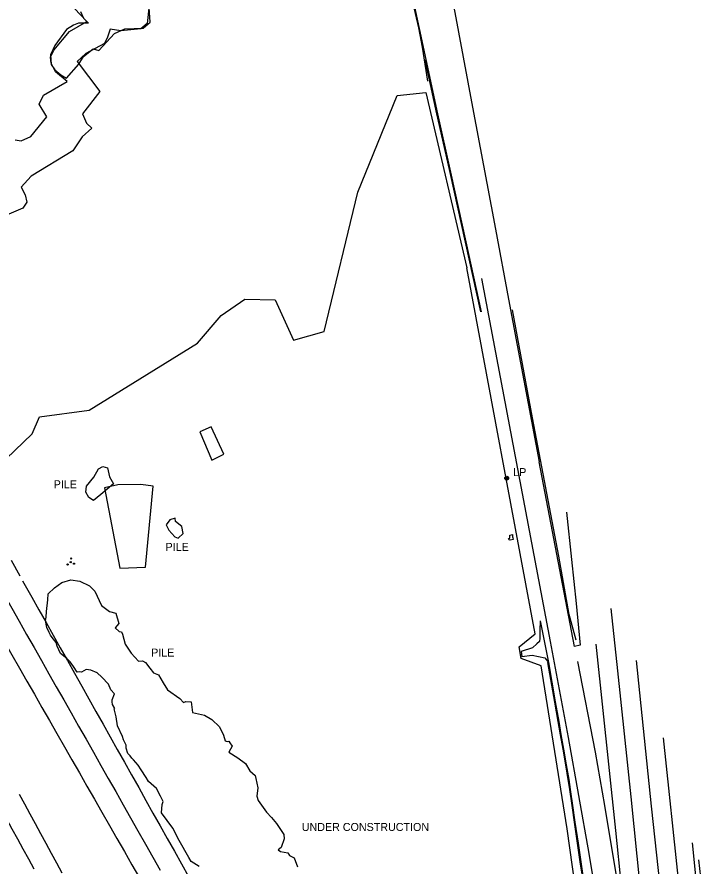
# Model space of a CAD drawing. Extents: x 368532 to 392481, y 10654822 to 10676899.
# Drawn here: x 375139 to 375569, y 10670589 to 10671119 of the extents above; entities that cross this region are included whole.
import ezdxf

# ---------------------------------------------------------------- set-up
doc = ezdxf.new("R2010")
doc.units = 0
for name, color, linetype in [('p_Catenary', 7, 'Continuous'), ('p_drainage conc drain', 7, 'Continuous'), ('p_dtm obscured area', 7, 'Continuous'), ('p_dtm stock pile', 7, 'Continuous'), ('p_road - paved curb', 7, 'Continuous'), ('p_road guard rails', 7, 'Continuous'), ('p_road paint stripe', 7, 'Continuous'), ('p_structure constr area', 7, 'Continuous'), ('p_structure unidentified', 7, 'Continuous'), ('p_utility general pole', 7, 'Continuous'), ('p_veg woods', 7, 'Continuous')]:
    doc.layers.add(name, color=color, linetype=linetype)

msp = doc.modelspace()

# ---------------------------------------------------------------- linework, layer by layer
at = {"layer": 'p_Catenary'}
for points in [[(375135.32, 10670779.79), (375140.86, 10670770)], [(375142.54, 10670766.95), (375148.24, 10670756.79), (375152.69, 10670748.86), (375157.15, 10670740.92), (375161.6, 10670732.98), (375166.05, 10670725.04), (375170.5, 10670717.1), (375174.96, 10670709.17), (375179.41, 10670701.23), (375183.86, 10670693.29), (375188.31, 10670685.35), (375192.77, 10670677.41), (375197.22, 10670669.48), (375201.67, 10670661.54), (375206.12, 10670653.6), (375210.58, 10670645.66), (375215.03, 10670637.72), (375219.48, 10670629.79), (375223.93, 10670621.85), (375228.39, 10670613.91), (375232.84, 10670605.97), (375237.29, 10670598.04), (375241.74, 10670590.1), (375246.2, 10670582.16)], [(375131.11, 10670758.07), (375135.74, 10670749.88), (375140.38, 10670741.7), (375145.02, 10670733.51), (375149.65, 10670725.32), (375154.29, 10670717.13), (375158.93, 10670708.94), (375163.56, 10670700.76), (375168.2, 10670692.57), (375172.84, 10670684.38), (375177.47, 10670676.19), (375182.11, 10670668), (375186.75, 10670659.82), (375191.38, 10670651.63), (375196.02, 10670643.44), (375200.65, 10670635.25), (375205.29, 10670627.06), (375209.93, 10670618.88), (375214.56, 10670610.69), (375219.2, 10670602.5), (375223.84, 10670594.31), (375228.47, 10670586.12)], [(375118.57, 10670750.88), (375126.5, 10670737.02), (375131.18, 10670728.83), (375135.86, 10670720.64), (375140.54, 10670712.45), (375145.22, 10670704.26), (375149.9, 10670696.07), (375154.58, 10670687.88), (375159.26, 10670679.69), (375163.94, 10670671.5), (375168.62, 10670663.31), (375173.3, 10670655.12), (375177.98, 10670646.93), (375182.66, 10670638.74), (375187.34, 10670630.55), (375192.02, 10670622.36), (375196.7, 10670614.17), (375201.38, 10670605.98), (375206.06, 10670597.79), (375210.74, 10670589.6), (375215.42, 10670581.41)], [(375140.35, 10670633.72), (375143.68, 10670627.58), (375147, 10670621.43), (375150.33, 10670615.29), (375153.66, 10670609.15), (375156.99, 10670603), (375160.32, 10670596.86), (375163.64, 10670590.72), (375166.97, 10670584.58)], [(375128.25, 10670625.92), (375132.38, 10670618.34), (375135.82, 10670612.06), (375139.25, 10670605.78), (375142.68, 10670599.49), (375146.11, 10670593.21), (375149.55, 10670586.93)]]:
    msp.add_lwpolyline(points, dxfattribs=at)
at = {"layer": 'p_drainage conc drain'}
for p, q in [((375465.82, 10670741.87), (375465.59, 10670736.17)), ((375465.59, 10670736.17), (375465.46, 10670731.11)), ((375465.24, 10670729.14), (375463.58, 10670727.64)), ((375465.46, 10670731.11), (375465.24, 10670729.14)), ((375461.05, 10670725.06), (375453.83, 10670722.73)), ((375463.58, 10670727.64), (375461.05, 10670725.06)), ((375453.83, 10670722.73), (375454.19, 10670719.73)), ((375454.19, 10670719.73), (375460.71, 10670720.45)), ((375460.71, 10670720.45), (375464.69, 10670719.68)), ((375464.69, 10670719.68), (375468.67, 10670718.9)), ((375468.67, 10670718.9), (375470.9, 10670715.92))]:
    msp.add_line(p, q, dxfattribs=at)
at = {"layer": 'p_dtm obscured area'}
msp.add_lwpolyline([(375178.76, 10671122.74), (375180.52, 10671118.57), (375183.62, 10671115.5), (375177.32, 10671115.37), (375174.22, 10671114.24), (375169.97, 10671111.35), (375162.55, 10671101.35), (375159.93, 10671095.59), (375160.45, 10671089.6), (375162.73, 10671086.15), (375166.4, 10671083.22), (375169.83, 10671081.08), (375177.55, 10671089.76), (375180.47, 10671094.56), (375186.54, 10671099.27), (375190.19, 10671098.24), (375199.98, 10671109.03), (375206.44, 10671111.93), (375217.85, 10671112.23), (375222.15, 10671116.12), (375221.65, 10671125.04)], dxfattribs=at)
at = {"layer": 'p_dtm stock pile'}
for p, q in [((375186.94, 10670831.78), (375189.91, 10670836.94)), ((375189.91, 10670836.94), (375192.54, 10670838.33)), ((375192.54, 10670838.33), (375195.44, 10670837.46)), ((375195.44, 10670837.46), (375196.88, 10670831.91)), ((375182.45, 10670826.05), (375186.94, 10670831.78)), ((375196.88, 10670831.91), (375199.31, 10670827.63)), ((375181.91, 10670822.36), (375182.45, 10670826.05)), ((375199.31, 10670827.63), (375191.43, 10670820.9)), ((375183.81, 10670819.12), (375181.91, 10670822.36)), ((375186.89, 10670817.08), (375183.81, 10670819.12)), ((375191.43, 10670820.9), (375186.89, 10670817.08)), ((375234.55, 10670805.16), (375232.24, 10670801.88)), ((375237.85, 10670806.15), (375234.55, 10670805.16)), ((375238.02, 10670803.97), (375237.85, 10670806.15)), ((375242, 10670800.9), (375238.02, 10670803.97)), ((375232.24, 10670801.88), (375233.77, 10670798.71)), ((375233.77, 10670798.71), (375237.56, 10670794.53)), ((375242.88, 10670796.5), (375242, 10670800.9)), ((375237.56, 10670794.53), (375239.63, 10670793.69)), ((375239.63, 10670793.69), (375242.88, 10670796.5)), ((375162.4, 10670762.6), (375166.93, 10670765.83)), ((375166.93, 10670765.83), (375172.69, 10670767.54)), ((375172.69, 10670767.54), (375178.16, 10670766.74)), ((375178.16, 10670766.74), (375184.37, 10670763.89)), ((375158.5, 10670758.92), (375162.4, 10670762.6)), ((375184.37, 10670763.89), (375187.68, 10670760.59)), ((375187.68, 10670760.59), (375191.85, 10670751.55)), ((375157.42, 10670747.85), (375158.35, 10670755.08)), ((375158.35, 10670755.08), (375158.5, 10670758.92)), ((375191.85, 10670751.55), (375196.83, 10670747.79)), ((375156.74, 10670742.12), (375157.16, 10670744.27)), ((375157.16, 10670744.27), (375157.42, 10670747.85)), ((375196.83, 10670747.79), (375200.83, 10670746.66)), ((375200.83, 10670746.66), (375202.54, 10670740.35)), ((375157.57, 10670737.82), (375156.74, 10670742.12)), ((375202.54, 10670740.35), (375200.22, 10670737.65)), ((375159.17, 10670734.61), (375157.57, 10670737.82)), ((375159.92, 10670733), (375159.17, 10670734.61)), ((375200.22, 10670737.65), (375202.88, 10670735.29)), ((375202.88, 10670735.29), (375204.21, 10670734.99)), ((375204.21, 10670734.99), (375204.86, 10670733.55)), ((375160.97, 10670731.64), (375159.92, 10670733)), ((375163.53, 10670728.33), (375160.97, 10670731.64)), ((375164.09, 10670726.21), (375163.53, 10670728.33)), ((375204.86, 10670733.55), (375206.61, 10670727.3)), ((375166.12, 10670721.59), (375164.09, 10670726.21)), ((375206.61, 10670727.3), (375210.24, 10670721.72)), ((375170.11, 10670718.34), (375166.12, 10670721.59)), ((375172.24, 10670716.39), (375170.11, 10670718.34)), ((375210.24, 10670721.72), (375214.86, 10670716.68)), ((375174.36, 10670713.45), (375172.24, 10670716.39)), ((375176.56, 10670709.97), (375174.36, 10670713.45)), ((375214.86, 10670716.68), (375217.41, 10670716.87)), ((375217.41, 10670716.87), (375219.28, 10670715.98)), ((375219.28, 10670715.98), (375221.95, 10670712.32)), ((375177.94, 10670710.08), (375176.56, 10670709.97)), ((375179.27, 10670709.87), (375177.94, 10670710.08)), ((375182.29, 10670711.54), (375179.27, 10670709.87)), ((375185.03, 10670711.08), (375182.29, 10670711.54)), ((375188.98, 10670709.45), (375185.03, 10670711.08)), ((375192.02, 10670706.8), (375188.98, 10670709.45)), ((375221.95, 10670712.32), (375224.33, 10670709.57)), ((375224.33, 10670709.57), (375227.44, 10670708.28)), ((375227.44, 10670708.28), (375230.36, 10670703.24)), ((375196.14, 10670702.48), (375192.02, 10670706.8)), ((375197.64, 10670698.77), (375196.14, 10670702.48)), ((375230.36, 10670703.24), (375232.95, 10670698.76)), ((375199.86, 10670696.29), (375197.64, 10670698.77)), ((375232.95, 10670698.76), (375240.76, 10670693.37)), ((375198.36, 10670691.26), (375198.39, 10670692.62)), ((375198.66, 10670689.71), (375198.36, 10670691.26)), ((375198.39, 10670692.62), (375199.86, 10670696.29)), ((375240.76, 10670693.37), (375242.96, 10670691.02)), ((375242.96, 10670691.02), (375244.45, 10670691.59)), ((375244.45, 10670691.59), (375247.85, 10670691.31)), ((375247.85, 10670691.31), (375248.55, 10670684.61)), ((375200.07, 10670687.21), (375198.66, 10670689.71)), ((375199.72, 10670687.05), (375200.07, 10670687.21)), ((375200.93, 10670682.05), (375199.72, 10670687.05)), ((375201.68, 10670676.35), (375200.93, 10670682.05)), ((375248.55, 10670684.61), (375256.06, 10670682.99)), ((375256.06, 10670682.99), (375260.63, 10670680.32)), ((375205, 10670669.62), (375201.68, 10670676.35)), ((375260.63, 10670680.32), (375265.45, 10670675.74)), ((375265.45, 10670675.74), (375267.88, 10670670.53)), ((375267.88, 10670670.53), (375268.97, 10670666.88)), ((375205.6, 10670667.64), (375205, 10670669.62)), ((375207.17, 10670664.25), (375205.6, 10670667.64)), ((375268.97, 10670666.88), (375270.35, 10670666.53)), ((375270.35, 10670666.53), (375271.37, 10670666.7)), ((375271.37, 10670666.7), (375271.98, 10670665.8)), ((375271.98, 10670665.8), (375273.35, 10670663.75)), ((375207.22, 10670662.36), (375207.17, 10670664.25)), ((375208.33, 10670659.12), (375207.22, 10670662.36)), ((375273.35, 10670663.75), (375271.21, 10670659.98)), ((375271.21, 10670659.98), (375276.86, 10670656.32)), ((375209.61, 10670657.69), (375208.33, 10670659.12)), ((375210.64, 10670656.05), (375209.61, 10670657.69)), ((375211.8, 10670655.02), (375210.64, 10670656.05)), ((375214.66, 10670651.86), (375211.8, 10670655.02)), ((375276.86, 10670656.32), (375281.73, 10670652.73)), ((375216.61, 10670648.77), (375214.66, 10670651.86)), ((375219.71, 10670644.15), (375216.61, 10670648.77)), ((375281.73, 10670652.73), (375284.37, 10670648.25)), ((375221.22, 10670641.47), (375219.71, 10670644.15)), ((375284.37, 10670648.25), (375287.8, 10670645.28)), ((375287.8, 10670645.28), (375288.25, 10670643.47)), ((375288.25, 10670643.47), (375289.38, 10670637.66)), ((375226.05, 10670637.26), (375221.22, 10670641.47)), ((375228.59, 10670632.41), (375226.05, 10670637.26)), ((375289.38, 10670637.66), (375288.83, 10670632.48)), ((375230.21, 10670628.98), (375228.59, 10670632.41)), ((375229.77, 10670627.1), (375230.21, 10670628.98)), ((375288.83, 10670632.48), (375289.68, 10670629.66)), ((375289.68, 10670629.66), (375294.92, 10670622.5)), ((375229.35, 10670621.98), (375229.77, 10670627.1)), ((375294.92, 10670622.5), (375297.85, 10670618.99)), ((375236.3, 10670612.47), (375229.35, 10670621.98)), ((375297.85, 10670618.99), (375301.1, 10670615.42)), ((375240.37, 10670604.73), (375236.3, 10670612.47)), ((375301.1, 10670615.42), (375304.05, 10670611.05)), ((375304.05, 10670611.05), (375305.6, 10670608.38)), ((375305.6, 10670608.38), (375305.94, 10670605.75)), ((375246.42, 10670594.07), (375240.37, 10670604.73)), ((375305.94, 10670605.75), (375303.93, 10670600.42)), ((375303.93, 10670600.42), (375302.06, 10670598.97)), ((375302.06, 10670598.97), (375303.49, 10670597.86)), ((375303.49, 10670597.86), (375308.2, 10670596.96)), ((375308.2, 10670596.96), (375309.22, 10670595.42)), ((375247.78, 10670591.57), (375246.42, 10670594.07)), ((375252.75, 10670588.44), (375247.78, 10670591.57)), ((375309.22, 10670595.42), (375312.17, 10670593.94)), ((375312.17, 10670593.94), (375314.14, 10670588.28))]:
    msp.add_line(p, q, dxfattribs=at)
at = {"layer": 'p_road - paved curb'}
for p, q in [((375375.19, 10671181.66), (375394.3, 10671092.6)), ((375411.85, 10671125.48), (375423.43, 10671062.95)), ((375393.81, 10671092.5), (375401.07, 10671058.7)), ((375394.15, 10671092.57), (375401.41, 10671058.77)), ((375394.3, 10671092.6), (375401.56, 10671058.81)), ((375423.43, 10671062.95), (375437.19, 10670990.02)), ((375401.07, 10671058.7), (375409.22, 10671022.15)), ((375401.41, 10671058.77), (375409.56, 10671022.23)), ((375401.56, 10671058.81), (375409.71, 10671022.26)), ((375409.22, 10671022.15), (375418.87, 10670978.58)), ((375409.56, 10671022.23), (375419.21, 10670978.66)), ((375409.71, 10671022.26), (375419.36, 10670978.69)), ((375437.19, 10670990.02), (375446.63, 10670939.52)), ((375418.87, 10670978.58), (375428.44, 10670934.97)), ((375419.21, 10670978.66), (375428.78, 10670935.04)), ((375419.36, 10670978.69), (375428.93, 10670935.08)), ((375446.63, 10670939.52), (375465.07, 10670841.37)), ((375487.08, 10670725.87), (375465.07, 10670841.37)), ((375482.25, 10670809.96), (375485.22, 10670780.37)), ((375485.22, 10670780.37), (375488.12, 10670752.77)), ((375488.12, 10670752.77), (375490.73, 10670726.83)), ((375465.82, 10670741.87), (375470.9, 10670715.92)), ((375490.73, 10670726.83), (375487.08, 10670725.87)), ((375470.41, 10670715.83), (375474.71, 10670691.18)), ((375470.76, 10670715.89), (375475.05, 10670691.24)), ((375470.9, 10670715.92), (375475.2, 10670691.27)), ((375474.71, 10670691.18), (375476.81, 10670679.01)), ((375475.05, 10670691.24), (375477.15, 10670679.06)), ((375475.2, 10670691.27), (375477.3, 10670679.09)), ((375476.81, 10670679.01), (375478.22, 10670670.77)), ((375477.15, 10670679.06), (375478.56, 10670670.83)), ((375477.3, 10670679.09), (375478.71, 10670670.86)), ((375478.22, 10670670.77), (375479.81, 10670661.67)), ((375478.56, 10670670.83), (375480.15, 10670661.73)), ((375478.71, 10670670.86), (375480.3, 10670661.76)), ((375479.81, 10670661.67), (375481.54, 10670651.89)), ((375480.15, 10670661.73), (375481.88, 10670651.94)), ((375480.3, 10670661.76), (375482.03, 10670651.97)), ((375481.54, 10670651.89), (375483.07, 10670642.74)), ((375481.88, 10670651.94), (375483.41, 10670642.8)), ((375482.03, 10670651.97), (375483.56, 10670642.82)), ((375483.07, 10670642.74), (375484, 10670636.52)), ((375483.41, 10670642.8), (375484.34, 10670636.57)), ((375483.56, 10670642.82), (375484.49, 10670636.59)), ((375484, 10670636.52), (375485.49, 10670626.47)), ((375484.34, 10670636.57), (375485.83, 10670626.52)), ((375484.49, 10670636.59), (375485.98, 10670626.54)), ((375485.49, 10670626.47), (375486.98, 10670616.12)), ((375485.83, 10670626.52), (375487.32, 10670616.17)), ((375485.98, 10670626.54), (375487.47, 10670616.19)), ((375486.98, 10670616.12), (375488.93, 10670602.96)), ((375487.32, 10670616.17), (375489.27, 10670603.01)), ((375487.47, 10670616.19), (375489.42, 10670603.03)), ((375488.93, 10670602.96), (375490.81, 10670589.93)), ((375489.27, 10670603.01), (375491.15, 10670589.98)), ((375489.42, 10670603.03), (375491.3, 10670590)), ((375566.01, 10670553.08), (375560.87, 10670603.32)), ((375569.31, 10670551.11), (375564.89, 10670592.69)), ((375490.81, 10670589.93), (375492.11, 10670581.14)), ((375491.15, 10670589.98), (375492.46, 10670581.19)), ((375491.3, 10670590), (375492.61, 10670581.21))]:
    msp.add_line(p, q, dxfattribs=at)
at = {"layer": 'p_road guard rails'}
for p, q in [((375380.04, 10671156.42), (375389.67, 10671112.43)), ((375389.67, 10671112.43), (375392.14, 10671100.39)), ((375392.14, 10671100.39), (375395.34, 10671079.12)), ((375461.05, 10670868.88), (375448.56, 10670936.3)), ((375477.32, 10670782.29), (375461.05, 10670868.88)), ((375483.9, 10670745.88), (375477.32, 10670782.29)), ((375488.22, 10670729.78), (375483.9, 10670745.88))]:
    msp.add_line(p, q, dxfattribs=at)
at = {"layer": 'p_road paint stripe'}
for p, q in [((375460.52, 10670790.74), (375429.22, 10670955.85)), ((375472.29, 10670729), (375460.52, 10670790.74)), ((375514.17, 10670710.62), (375510.17, 10670749.65)), ((375483.52, 10670668.99), (375472.29, 10670729)), ((375500.44, 10670727.48), (375512.84, 10670610.92)), ((375500.24, 10670659.87), (375489.36, 10670716.48)), ((375535.37, 10670626.12), (375525.86, 10670717.27)), ((375522.57, 10670632.02), (375514.17, 10670710.62)), ((375496.29, 10670596.6), (375483.52, 10670668.99)), ((375553.75, 10670565.37), (375542.84, 10670668.92)), ((375506.02, 10670626.63), (375500.24, 10670659.87)), ((375530.66, 10670553.31), (375522.57, 10670632.02)), ((375518.95, 10670550.47), (375506.02, 10670626.63)), ((375550.39, 10670485.55), (375535.37, 10670626.12)), ((375512.84, 10670610.92), (375518.95, 10670550.47)), ((375502.63, 10670558.38), (375496.29, 10670596.6))]:
    msp.add_line(p, q, dxfattribs=at)
at = {"layer": 'p_structure constr area'}
for p, q in [((375351.9, 10671009.71), (375376.37, 10671070.27)), ((375376.37, 10671070.27), (375394.43, 10671072.01)), ((375394.43, 10671072.01), (375419.88, 10670962.57)), ((375330.8, 10670922.67), (375351.9, 10671009.71)), ((375462.63, 10670733.78), (375419.88, 10670962.57)), ((375266.56, 10670932.8), (375281.34, 10670943)), ((375281.34, 10670943), (375300.31, 10670942.63)), ((375300.31, 10670942.63), (375311.77, 10670917.39)), ((375251.84, 10670915.51), (375266.56, 10670932.8)), ((375311.77, 10670917.39), (375330.8, 10670922.67)), ((375184.06, 10670873.62), (375251.84, 10670915.51)), ((375153.1, 10670869.49), (375184.06, 10670873.62)), ((375148.56, 10670858.72), (375153.1, 10670869.49)), ((375119.77, 10670831.48), (375148.56, 10670858.72)), ((375452.67, 10670725.78), (375462.63, 10670733.78)), ((375453.77, 10670718.46), (375452.67, 10670725.78)), ((375466.29, 10670713.78), (375453.77, 10670718.46)), ((375482.54, 10670612.08), (375466.29, 10670713.78)), ((375500.74, 10670482.85), (375482.54, 10670612.08))]:
    msp.add_line(p, q, dxfattribs=at)
at = {"layer": 'p_structure unidentified'}
for p, q in [((375260.37, 10670863.22), (375253.19, 10670860.15)), ((375268.16, 10670846.01), (375260.37, 10670863.22)), ((375253.19, 10670860.15), (375260.79, 10670842.32)), ((375260.79, 10670842.32), (375268.16, 10670846.01)), ((375201.91, 10670826.87), (375193.58, 10670824.98)), ((375193.58, 10670824.98), (375203.23, 10670774.85)), ((375216.27, 10670827.15), (375201.91, 10670826.87)), ((375224.05, 10670826.02), (375216.27, 10670827.15)), ((375219.16, 10670775.54), (375224.05, 10670826.02)), ((375446.04, 10670793.39), (375446.81, 10670793.59)), ((375446.37, 10670792.65), (375446.04, 10670793.39)), ((375447.04, 10670792.36), (375446.37, 10670792.65)), ((375446.73, 10670795.41), (375448.39, 10670795.81)), ((375446.81, 10670793.59), (375446.73, 10670795.41)), ((375448.96, 10670792.87), (375447.04, 10670792.36)), ((375448.39, 10670795.81), (375448.49, 10670794.02)), ((375448.49, 10670794.02), (375448.68, 10670793.94)), ((375448.68, 10670793.94), (375448.96, 10670792.87)), ((375203.23, 10670774.85), (375219.16, 10670775.54))]:
    msp.add_line(p, q, dxfattribs=at)
for centre in [(375170.63, 10670777.2), (375172.54, 10670778.58), (375172.87, 10670780.9), (375174.58, 10670777.64)]:
    msp.add_circle(centre, 0.375, dxfattribs=at)
at = {"layer": 'p_utility general pole'}
for radius in [1.19, 0.901, 0.608, 0.337, 0.12]:
    msp.add_circle((375444.83, 10670831.09), radius, dxfattribs=at)
at = {"layer": 'p_veg woods'}
for points in [[(375221.5, 10671126.62), (375220.32, 10671115.26), (375216.28, 10671111.9), (375203.84, 10671110.61), (375197.16, 10671111.6), (375195.55, 10671106.66), (375193.7, 10671102.6), (375182.07, 10671096.49), (375176.55, 10671091.41), (375190.71, 10671072.62), (375179.95, 10671058.82), (375182.44, 10671053), (375185.85, 10671049.71), (375179.78, 10671044.31), (375173.91, 10671035.61), (375147.84, 10671019.74), (375141.61, 10671013.01), (375144.17, 10671008.13), (375145.25, 10671003.53), (375142.59, 10670999.91), (375121.02, 10670990.55)], [(375137.92, 10671042.59), (375141.61, 10671041.86), (375147.63, 10671044.65), (375157.71, 10671056.9), (375152.94, 10671064.7), (375155.63, 10671070.42), (375170.3, 10671078.97), (375163.05, 10671084.99), (375160.35, 10671090.32), (375159.93, 10671094.08), (375162.01, 10671098.48), (375171.78, 10671110.14), (375182.6, 10671116.48), (375174.89, 10671124.5)]]:
    msp.add_lwpolyline(points, dxfattribs=at)

# ---------------------------------------------------------------- texts
at = {"layer": 'p_dtm stock pile'}
for p in [(375160.08, 10670824.78), (375229.93, 10670785.67), (375220.94, 10670719.65)]:
    msp.add_text(' PILE', height=5, dxfattribs=at).set_placement(p)
at = {"layer": 'p_structure constr area'}
msp.add_text('UNDER CONSTRUCTION', height=5, dxfattribs=at).set_placement((375316.87, 10670610.66))
at = {"layer": 'p_utility general pole'}
msp.add_text('LP', height=5, dxfattribs=at).set_placement((375448.95, 10670832.39))

doc.saveas('drawing.dxf')
